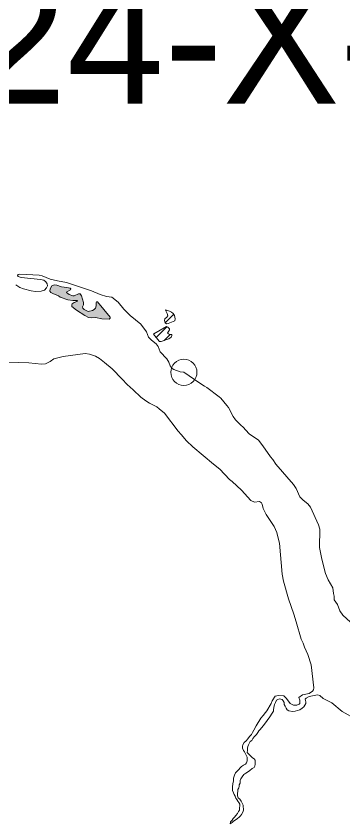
# Model space of a CAD drawing. Extents: x 553962 to 842807, y 8883888 to 9032388.
# Drawn here: x 600860 to 602106, y 8900765 to 8903848 of the extents above; entities that cross this region are included whole.
import ezdxf

# ---------------------------------------------------------------- set-up
doc = ezdxf.new("R2010")
doc.units = 0
doc.header["$LTSCALE"] = 200
doc.header["$PDMODE"] = 32
doc.header["$PDSIZE"] = 100
doc.layers.add('6', color=7, linetype='Continuous', lineweight=13)

msp = doc.modelspace()

# ---------------------------------------------------------------- hatches: boundary and pattern name
at = {"layer": '6'}
msp.add_hatch(color=256, dxfattribs=at).paths.add_polyline_path([(601150.6, 8902725.2), (601134.7, 8902721.4), (601118.6, 8902729.2), (601113.6, 8902734.3), (601112.4, 8902738.6), (601116.7, 8902746.4), (601116.5, 8902755.9), (601109, 8902780.7), (601104, 8902788.7), (601097.9, 8902788.1), (601081.6, 8902781), (601075.5, 8902780.8), (601061.4, 8902785.3), (601052.3, 8902793.2), (601053.3, 8902795.5), (601067.3, 8902803.4), (601068.3, 8902807.1), (601065.2, 8902809.5), (601052.9, 8902813.1), (601033.2, 8902815.2), (601014.5, 8902820.9), (601004.2, 8902822.5), (600996.2, 8902819.5), (600989.2, 8902807.1), (600988.8, 8902798.6), (600992.2, 8902793.7), (600999.2, 8902789.2), (601021.4, 8902780.2), (601027.2, 8902776), (601057.3, 8902765.6), (601075.4, 8902762.7), (601093.4, 8902762.8), (601091.1, 8902758.6), (601080.8, 8902755.6), (601073.4, 8902750.4), (601071.7, 8902746.5), (601072.5, 8902739.9), (601090.4, 8902725.5), (601121.2, 8902705.2), (601135.1, 8902697.8), (601148.8, 8902696.4), (601162.1, 8902697.7), (601187.1, 8902692.6), (601214.5, 8902691.8), (601218.8, 8902695.2), (601218.8, 8902699.3), (601170, 8902757.8), (601166.7, 8902758.1), (601164.5, 8902755.3), (601165.2, 8902743.2), (601162.5, 8902733.7), (601157.4, 8902728.3)])

# ---------------------------------------------------------------- linework, layer by layer
for p, q in [((601428.1, 8902677.9), (601460.1, 8902709.9)), ((601431.2, 8902723.4), (601434, 8902726.2)), ((601393.6, 8902622), (601434.3, 8902662.7)), ((601424.2, 8902610.1), (601446.8, 8902632.8))]:
    msp.add_line(p, q, dxfattribs=at)
for points in [[(600858.4, 8902823.3), (600874.2, 8902813.2), (600887.3, 8902807.1), (600916.9, 8902799.4), (600934.1, 8902797.9), (600955.7, 8902798.4), (600967.7, 8902802.3), (600975.8, 8902811.7), (600978.7, 8902818.6), (600978, 8902826.1), (600973.1, 8902834.8), (600965, 8902840.1), (600953, 8902842.7), (600879.2, 8902850.3), (600867.9, 8902854.2), (600864.9, 8902858.5), (600867.9, 8902861.8), (600874.1, 8902863), (600947.2, 8902859.5), (600959.4, 8902856.7), (600989.1, 8902845), (601017.9, 8902837.6), (601051.3, 8902831.4), (601146.6, 8902799.9), (601180.6, 8902785.6), (601203.9, 8902778.1), (601225, 8902776.3)], [(601225, 8902776.3), (601248.8, 8902756.9), (601269.9, 8902730.5), (601294.3, 8902705.6), (601335.3, 8902673.1), (601356.4, 8902643.6)], [(601356.4, 8902643.6), (601365.1, 8902622.6), (601376.4, 8902611.1), (601393.5, 8902597.3), (601401.5, 8902587.7), (601408.8, 8902566.5), (601434.3, 8902540.1)], [(601452.3, 8902626.2), (601453.3, 8902629.7), (601453, 8902633), (601446.3, 8902632.8), (601440.2, 8902635.5), (601437.4, 8902638.8), (601444.9, 8902650.6), (601444.6, 8902654.9), (601438.4, 8902660.8), (601432.8, 8902663.4), (601384.8, 8902635.4), (601384, 8902634.5)], [(601384, 8902634.5), (601404.6, 8902607.9), (601406.6, 8902607), (601410.1, 8902606.7)], [(601410.1, 8902606.7), (601413.4, 8902606.4), (601442.6, 8902616.4), (601451.5, 8902623.2), (601452.3, 8902626.2)], [(601196.4, 8902525.8), (601177.5, 8902541.3), (601162.5, 8902550.2), (601140, 8902558.1), (601123.5, 8902560.4), (601039, 8902549.5), (601004, 8902539.9), (600989, 8902530.2), (600972.2, 8902521.8), (600955.9, 8902519.4), (600908.7, 8902524.8), (600826.6, 8902527.4), (600751.2, 8902537.5), (600711.9, 8902550.3)], [(601263.6, 8902463), (601225.3, 8902502), (601196.4, 8902525.8)], [(601434.3, 8902540.1), (601441.5, 8902528.2), (601446.9, 8902513.5), (601455.3, 8902502.8), (601460.5, 8902499.4), (601484.8, 8902490.4), (601499.3, 8902488.8)], [(601499.3, 8902488.8), (601559.7, 8902447.2), (601577.7, 8902436)], [(601305.8, 8902421.8), (601283.2, 8902442.9), (601263.6, 8902463)], [(601577.7, 8902436), (601586.4, 8902430.6), (601633.5, 8902394.9)], [(601354.6, 8902380.3), (601335.3, 8902394.2), (601305.8, 8902421.8)], [(601633.5, 8902394.9), (601640.2, 8902389.8), (601662.6, 8902362.7)], [(601405.5, 8902349.1), (601396.2, 8902356.7), (601367.8, 8902370.9), (601354.6, 8902380.3)], [(601489, 8902251.6), (601477.9, 8902264.8), (601425, 8902333.3), (601405.5, 8902349.1)], [(601662.6, 8902362.7), (601669.1, 8902354.8), (601686.8, 8902320.3), (601695.9, 8902307.1), (601718.4, 8902286)], [(601718.4, 8902286), (601723.9, 8902280.8), (601748.1, 8902253.7), (601783.7, 8902229.7), (601800.9, 8902208.8), (601829.6, 8902166.8), (601838.7, 8902155.4)], [(601612.8, 8902138.5), (601533.2, 8902203.8), (601509.2, 8902227.6), (601489, 8902251.6)], [(601838.7, 8902155.4), (601850.7, 8902138.6), (601917.4, 8902061), (601927.7, 8902045.3), (601942.1, 8902013.9), (601954.3, 8902000.9), (601971.8, 8901986.4), (601981.9, 8901973.9), (602012.8, 8901907.1), (602018.3, 8901889.8), (602016.7, 8901820.4), (602025, 8901776.1), (602039.9, 8901720.6), (602050.1, 8901696.6), (602067.1, 8901666.2), (602069.7, 8901644.2), (602070.8, 8901639.8)], [(601683.1, 8902071.6), (601673.9, 8902080.1), (601636.1, 8902119.4), (601612.8, 8902138.5)], [(601856.7, 8901865.8), (601853.8, 8901877.8), (601843.4, 8901899.9), (601813.1, 8901946.7), (601802.3, 8901968.8), (601798.2, 8901985.7), (601795.2, 8901990.5), (601787.8, 8901996), (601768.8, 8901993.7), (601754.9, 8901999.1), (601718.9, 8902038.4), (601683.1, 8902071.6)], [(601879.6, 8901691.2), (601874.5, 8901718.3), (601863.6, 8901836.8), (601856.7, 8901865.8)], [(601918.2, 8901565.6), (601898.4, 8901623.6), (601879.6, 8901691.2)], [(602070.8, 8901639.8), (602072.5, 8901633.8), (602072, 8901620.7), (602085.6, 8901602.1), (602093.9, 8901578.1), (602106, 8901562.3), (602134.9, 8901535.6), (602168.7, 8901491), (602172.2, 8901488.4), (602197.2, 8901460.9)], [(601954.3, 8901454.4), (601947.3, 8901470.2), (601928.1, 8901536.3), (601918.2, 8901565.6)], [(601815.9, 8901197.1), (601832.3, 8901224.9), (601835.5, 8901235.3), (601847.5, 8901253.1), (601860.3, 8901255.2), (601880.5, 8901253.4), (601890.4, 8901244.3), (601905.2, 8901224.2), (601917.4, 8901218.1), (601930.4, 8901218.8), (601939.2, 8901221.7), (601941.9, 8901224.8), (601941.4, 8901236.9), (601937.6, 8901247), (601951.6, 8901257.4), (601976.8, 8901262.8), (601989.4, 8901271.3), (601993.8, 8901276.3), (601995.2, 8901283.8), (601984.7, 8901372.5), (601972.5, 8901412), (601959.5, 8901440.2), (601954.3, 8901454.4)], [(602540.3, 8900940.6), (602511.8, 8900954.3), (602477.8, 8900977.2), (602457.1, 8900988.1), (602377, 8901014.6), (602351.7, 8901027.4), (602329, 8901044.3), (602309.1, 8901064.5), (602295.6, 8901075.7), (602287.4, 8901079.3), (602269, 8901082.1), (602258.5, 8901085.2), (602229.4, 8901101.9), (602212.6, 8901117.1), (602198.1, 8901140.7), (602190.3, 8901148.7), (602157.5, 8901163.3), (602103.4, 8901193.6), (602063.2, 8901227.6), (602030.5, 8901244.2), (602017.5, 8901255.5), (602008.5, 8901257.9), (601976.9, 8901251.4)], [(601913.7, 8901193.8), (601913.7, 8901193.8), (601899.9, 8901196.4), (601893.7, 8901200.9), (601890.1, 8901206.7), (601886.1, 8901213.8), (601882.5, 8901220.9), (601881.6, 8901228.1), (601878.1, 8901234.7), (601874.5, 8901240.1), (601864.7, 8901242.3), (601864.7, 8901242.3), (601857.1, 8901240.1), (601857.1, 8901240.1), (601852, 8901236.9), (601848.4, 8901228.3), (601844.8, 8901220.2), (601842.2, 8901209), (601841.6, 8901200.9), (601840.6, 8901194.8), (601833.4, 8901184.1), (601829.3, 8901177.5), (601825.2, 8901170.4), (601820, 8901163.8), (601813.9, 8901156.2), (601809.2, 8901149.1), (601803.1, 8901141), (601795.9, 8901131.9), (601790.3, 8901125.8), (601785.7, 8901120.3), (601781, 8901114.2), (601776.9, 8901106.1), (601769.2, 8901098.5), (601762.6, 8901090.9), (601759, 8901083.8), (601751.8, 8901079.7), (601749.2, 8901074.2), (601745.6, 8901066.5), (601743, 8901059.9), (601741.5, 8901054.3), (601741.4, 8901044.7), (601740.4, 8901038.1), (601746.4, 8901031.9), (601752.5, 8901026.3), (601761.6, 8901017.6), (601767.2, 8901013), (601771.2, 8901007.9), (601771.1, 8900992.6), (601770.6, 8900986), (601767, 8900980.4), (601760.3, 8900975.9), (601751.1, 8900968.3), (601741.9, 8900962.8), (601735.3, 8900959.2), (601727.6, 8900953.2), (601722, 8900944.6), (601716.8, 8900936.4), (601714.2, 8900930.9), (601713.7, 8900920.7), (601710.1, 8900914.1), (601710, 8900908), (601708.5, 8900902.4), (601704.9, 8900896.3), (601704.8, 8900890.2), (601704.2, 8900880.6), (601704.2, 8900872.4), (601706.2, 8900864.8), (601712.3, 8900859.7), (601718.3, 8900852), (601721.3, 8900844.3), (601725.3, 8900836.2), (601725.8, 8900830.6), (601727.3, 8900822.9), (601727.2, 8900816.8), (601724.2, 8900810.2), (601719.5, 8900801.1), (601715.4, 8900795.5), (601709.8, 8900791), (601704.2, 8900785.9), (601698.5, 8900781.9), (601688.8, 8900774.8), (601683.2, 8900770.3), (601675.5, 8900765.2), (601676.6, 8900772.3), (601683.2, 8900778.9), (601687.9, 8900786), (601693, 8900791.1), (601697.1, 8900796.6), (601704.3, 8900804.7), (601707.9, 8900811.8), (601711.5, 8900817.9), (601712.1, 8900826.1), (601713.1, 8900833.7), (601713.2, 8900840.3), (601709.1, 8900846.4), (601705.6, 8900852.1), (601701.1, 8900857.7), (601698, 8900863.3), (601695, 8900870.9), (601691.5, 8900877.1), (601688.5, 8900883.2)], [(601976.9, 8901251.4), (601965.8, 8901244.8), (601962.5, 8901241.1), (601964.6, 8901231), (601964.2, 8901224.2), (601956.6, 8901211.3), (601950.1, 8901206.7)], [(601688.5, 8900883.2), (601684.5, 8900892.4), (601684.6, 8900907.1), (601685.7, 8900917.8), (601688.3, 8900929), (601688.8, 8900940.2), (601692.5, 8900951.3), (601696.1, 8900959.5), (601702.8, 8900966.5), (601708.9, 8900973.1), (601714, 8900978.7), (601718.6, 8900984.3), (601726.3, 8900988.8), (601734, 8900992.8), (601737.6, 8900998.4), (601741.2, 8901006), (601741.2, 8901019.2), (601738.2, 8901024.9), (601734.2, 8901032), (601730.2, 8901040.2), (601726.7, 8901045.8), (601723.2, 8901053.9), (601723.2, 8901062.1), (601724.8, 8901067.2), (601729.9, 8901075.8), (601736.6, 8901081.9), (601743.7, 8901090), (601749.9, 8901098.1), (601757.1, 8901106.7), (601760.7, 8901113.8), (601765.8, 8901122.4), (601775.1, 8901139.7), (601793.4, 8901168.4), (601793.4, 8901168.4), (601802.3, 8901178.6), (601802.3, 8901178.6), (601811.2, 8901190.6), (601815.9, 8901197.1)], [(601950.1, 8901206.7), (601941, 8901200.2), (601923.6, 8901195.4), (601913.7, 8901193.8)]]:
    msp.add_lwpolyline(points, dxfattribs=at)
for points in [[(601150.6, 8902725.2), (601134.7, 8902721.4), (601118.6, 8902729.2), (601113.6, 8902734.3), (601112.4, 8902738.6), (601116.7, 8902746.4), (601116.5, 8902755.9), (601109, 8902780.7), (601104, 8902788.7), (601097.9, 8902788.1), (601081.6, 8902781), (601075.5, 8902780.8), (601061.4, 8902785.3), (601052.3, 8902793.2), (601053.3, 8902795.5), (601067.3, 8902803.4), (601068.3, 8902807.1), (601065.2, 8902809.5), (601052.9, 8902813.1), (601033.2, 8902815.2), (601014.5, 8902820.9), (601004.2, 8902822.5), (600996.2, 8902819.5), (600989.2, 8902807.1), (600988.8, 8902798.6), (600992.2, 8902793.7), (600999.2, 8902789.2), (601021.4, 8902780.2), (601027.2, 8902776), (601057.3, 8902765.6), (601075.4, 8902762.7), (601093.4, 8902762.8), (601091.1, 8902758.6), (601080.8, 8902755.6), (601073.4, 8902750.4), (601071.7, 8902746.5), (601072.5, 8902739.9), (601090.4, 8902725.5), (601121.2, 8902705.2), (601135.1, 8902697.8), (601148.8, 8902696.4), (601162.1, 8902697.7), (601187.1, 8902692.6), (601214.5, 8902691.8), (601218.8, 8902695.2), (601218.8, 8902699.3), (601170, 8902757.8), (601166.7, 8902758.1), (601164.5, 8902755.3), (601165.2, 8902743.2), (601162.5, 8902733.7), (601157.4, 8902728.3)], [(601429.6, 8902727.7), (601444, 8902722.8), (601451.8, 8902718.9), (601458.2, 8902712.8), (601463, 8902705.6), (601465.7, 8902692.5), (601464.9, 8902685), (601439, 8902675.2), (601433.3, 8902674.3), (601427.7, 8902678.2), (601425, 8902686.2), (601426.5, 8902693.1), (601434.8, 8902698.8), (601438.1, 8902705), (601435.7, 8902713.3), (601429.9, 8902726.2)]]:
    msp.add_lwpolyline(points, close=True, dxfattribs=at)
msp.add_point((601499.3, 8902488.8), dxfattribs=at)

# ---------------------------------------------------------------- texts
msp.add_text('SC-24-X-D-IV', height=500, dxfattribs=at).set_placement((599529.4, 8903514.1))

doc.saveas('drawing.dxf')
